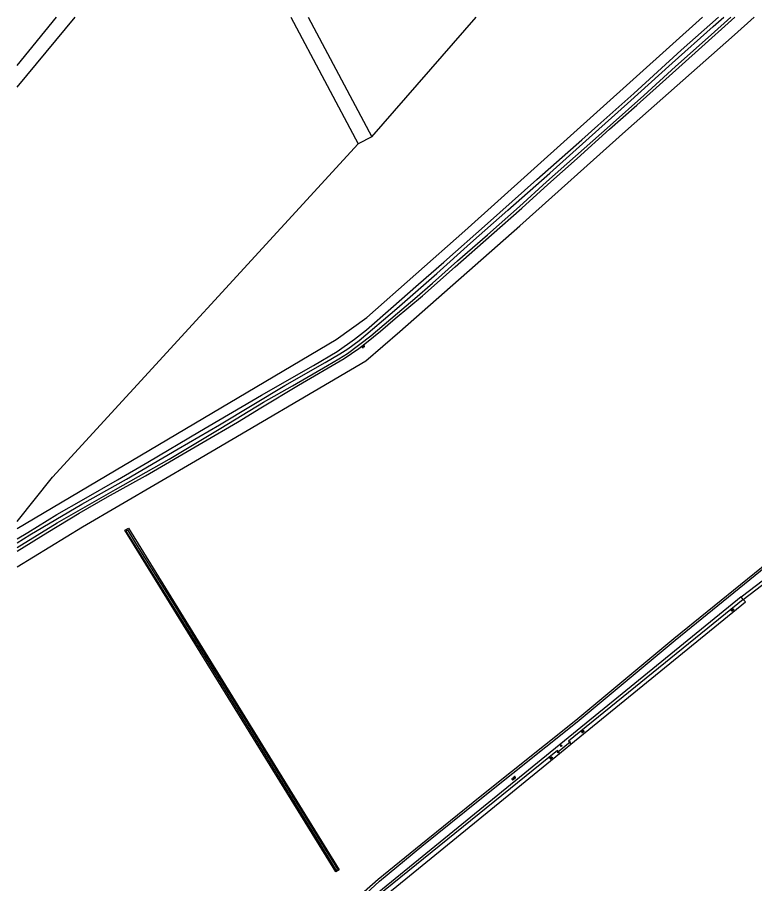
# Model space of a CAD drawing. Extents: x 136000 to 141014, y 402000 to 403500.
# Drawn here: x 136000 to 136361.5, y 403075.5 to 403500 of the extents above; entities that cross this region are included whole.
import ezdxf

# ---------------------------------------------------------------- set-up
doc = ezdxf.new("R2010")
doc.units = 0
for name, color, linetype in [('gg-knt-bronhoudergrens', 7, 'Continuous'), ('gg-knt-onverhard', 7, 'Continuous'), ('gg-kntw-bovenkant insteek waterloop', 7, 'Continuous'), ('gg-kntw-waterlijn', 7, 'Continuous'), ('gg-kwrk-duiker nz buis', 7, 'Continuous'), ('gt-grn-groengrens', 7, 'Continuous'), ('gt-grn-vlakafsluiter', 7, 'Continuous'), ('gt-symb-groenvak', 7, 'Continuous'), ('gt-symb-overige verharding', 7, 'Continuous'), ('gt-symb-watersymbool', 7, 'Continuous')]:
    doc.layers.add(name, color=color, linetype=linetype)

# ---------------------------------------------------------------- blocks, each defined once
blk = doc.blocks.new('gt0-OVH')
at = {"layer": 'gt-symb-overige verharding'}
for points in [[(-0.97, 0.3), (-0.97, 0.31), (-0.96, 0.32), (-0.97, 0.33), (-0.97, 0.34), (-0.98, 0.35), (-0.99, 0.35), (-1, 0.36), (-1.01, 0.35), (-1.02, 0.35), (-1.03, 0.34), (-1.03, 0.33), (-1.04, 0.32), (-1.03, 0.31), (-1.03, 0.3), (-1.02, 0.29), (-1.01, 0.29), (-1, 0.28), (-0.99, 0.29), (-0.98, 0.29)], [(-0.87, 0.11), (-0.87, 0.12), (-0.86, 0.13), (-0.87, 0.14), (-0.87, 0.15), (-0.88, 0.16), (-0.89, 0.16), (-0.9, 0.16), (-0.91, 0.16), (-0.92, 0.16), (-0.93, 0.15), (-0.93, 0.14), (-0.94, 0.13), (-0.93, 0.12), (-0.93, 0.11), (-0.92, 0.1), (-0.91, 0.09), (-0.9, 0.09), (-0.89, 0.09), (-0.88, 0.1)], [(-0.77, 0.3), (-0.77, 0.31), (-0.76, 0.32), (-0.77, 0.33), (-0.77, 0.34), (-0.78, 0.35), (-0.79, 0.35), (-0.8, 0.36), (-0.81, 0.35), (-0.82, 0.35), (-0.83, 0.34), (-0.83, 0.33), (-0.84, 0.32), (-0.83, 0.31), (-0.83, 0.3), (-0.82, 0.29), (-0.81, 0.29), (-0.8, 0.28), (-0.79, 0.29), (-0.78, 0.29)], [(-0.67, 0.11), (-0.67, 0.12), (-0.66, 0.13), (-0.67, 0.14), (-0.67, 0.15), (-0.68, 0.16), (-0.69, 0.16), (-0.7, 0.16), (-0.71, 0.16), (-0.72, 0.16), (-0.73, 0.15), (-0.73, 0.14), (-0.74, 0.13), (-0.73, 0.12), (-0.73, 0.11), (-0.72, 0.1), (-0.71, 0.09), (-0.7, 0.09), (-0.69, 0.09), (-0.68, 0.1)], [(-0.57, 0.3), (-0.57, 0.31), (-0.56, 0.32), (-0.57, 0.33), (-0.57, 0.34), (-0.58, 0.35), (-0.59, 0.35), (-0.6, 0.36), (-0.61, 0.35), (-0.62, 0.35), (-0.63, 0.34), (-0.63, 0.33), (-0.64, 0.32), (-0.63, 0.31), (-0.63, 0.3), (-0.62, 0.29), (-0.61, 0.29), (-0.6, 0.28), (-0.59, 0.29), (-0.58, 0.29)], [(-0.47, 0.11), (-0.47, 0.12), (-0.46, 0.13), (-0.47, 0.14), (-0.47, 0.15), (-0.48, 0.16), (-0.49, 0.16), (-0.5, 0.16), (-0.51, 0.16), (-0.52, 0.16), (-0.53, 0.15), (-0.53, 0.14), (-0.54, 0.13), (-0.53, 0.12), (-0.53, 0.11), (-0.52, 0.1), (-0.51, 0.09), (-0.5, 0.09), (-0.49, 0.09), (-0.48, 0.1)], [(-0.37, 0.3), (-0.37, 0.31), (-0.36, 0.32), (-0.37, 0.33), (-0.37, 0.34), (-0.38, 0.35), (-0.39, 0.35), (-0.4, 0.36), (-0.41, 0.35), (-0.42, 0.35), (-0.43, 0.34), (-0.43, 0.33), (-0.44, 0.32), (-0.43, 0.31), (-0.43, 0.3), (-0.42, 0.29), (-0.41, 0.29), (-0.4, 0.28), (-0.39, 0.29), (-0.38, 0.29)], [(-0.27, 0.11), (-0.27, 0.12), (-0.26, 0.13), (-0.27, 0.14), (-0.27, 0.15), (-0.28, 0.16), (-0.29, 0.16), (-0.3, 0.16), (-0.31, 0.16), (-0.32, 0.16), (-0.33, 0.15), (-0.33, 0.14), (-0.34, 0.13), (-0.33, 0.12), (-0.33, 0.11), (-0.32, 0.1), (-0.31, 0.09), (-0.3, 0.09), (-0.29, 0.09), (-0.28, 0.1)], [(-0.17, 0.3), (-0.17, 0.31), (-0.16, 0.32), (-0.17, 0.33), (-0.17, 0.34), (-0.18, 0.35), (-0.19, 0.35), (-0.2, 0.36), (-0.21, 0.35), (-0.22, 0.35), (-0.23, 0.34), (-0.23, 0.33), (-0.24, 0.32), (-0.23, 0.31), (-0.23, 0.3), (-0.22, 0.29), (-0.21, 0.29), (-0.2, 0.28), (-0.19, 0.29), (-0.18, 0.29)], [(-0.07, 0.11), (-0.07, 0.12), (-0.06, 0.13), (-0.07, 0.14), (-0.07, 0.15), (-0.08, 0.16), (-0.09, 0.16), (-0.1, 0.16), (-0.11, 0.16), (-0.12, 0.16), (-0.13, 0.15), (-0.13, 0.14), (-0.14, 0.13), (-0.13, 0.12), (-0.13, 0.11), (-0.12, 0.1), (-0.11, 0.09), (-0.1, 0.09), (-0.09, 0.09), (-0.08, 0.1)], [(0.03, 0.3), (0.03, 0.31), (0.04, 0.32), (0.03, 0.33), (0.03, 0.34), (0.02, 0.35), (0.01, 0.35), (0, 0.36), (-0.01, 0.35), (-0.02, 0.35), (-0.03, 0.34), (-0.03, 0.33), (-0.04, 0.32), (-0.03, 0.31), (-0.03, 0.3), (-0.02, 0.29), (-0.01, 0.29), (0, 0.28), (0.01, 0.29), (0.02, 0.29)], [(0.13, 0.11), (0.13, 0.12), (0.14, 0.13), (0.13, 0.14), (0.13, 0.15), (0.12, 0.16), (0.11, 0.16), (0.1, 0.16), (0.09, 0.16), (0.08, 0.16), (0.07, 0.15), (0.07, 0.14), (0.06, 0.13), (0.07, 0.12), (0.07, 0.11), (0.08, 0.1), (0.09, 0.09), (0.1, 0.09), (0.11, 0.09), (0.12, 0.1)], [(0.23, 0.3), (0.23, 0.31), (0.24, 0.32), (0.23, 0.33), (0.23, 0.34), (0.22, 0.35), (0.21, 0.35), (0.2, 0.36), (0.19, 0.35), (0.18, 0.35), (0.17, 0.34), (0.17, 0.33), (0.16, 0.32), (0.17, 0.31), (0.17, 0.3), (0.18, 0.29), (0.19, 0.29), (0.2, 0.28), (0.21, 0.29), (0.22, 0.29)], [(0.33, 0.11), (0.33, 0.12), (0.34, 0.13), (0.33, 0.14), (0.33, 0.15), (0.32, 0.16), (0.31, 0.16), (0.3, 0.16), (0.29, 0.16), (0.28, 0.16), (0.27, 0.15), (0.27, 0.14), (0.26, 0.13), (0.27, 0.12), (0.27, 0.11), (0.28, 0.1), (0.29, 0.09), (0.3, 0.09), (0.31, 0.09), (0.32, 0.1)], [(0.43, 0.3), (0.43, 0.31), (0.44, 0.32), (0.43, 0.33), (0.43, 0.34), (0.42, 0.35), (0.41, 0.35), (0.4, 0.36), (0.39, 0.35), (0.38, 0.35), (0.37, 0.34), (0.37, 0.33), (0.36, 0.32), (0.37, 0.31), (0.37, 0.3), (0.38, 0.29), (0.39, 0.29), (0.4, 0.28), (0.41, 0.29), (0.42, 0.29)], [(0.53, 0.11), (0.53, 0.12), (0.54, 0.13), (0.53, 0.14), (0.53, 0.15), (0.52, 0.16), (0.51, 0.16), (0.5, 0.16), (0.49, 0.16), (0.48, 0.16), (0.47, 0.15), (0.47, 0.14), (0.46, 0.13), (0.47, 0.12), (0.47, 0.11), (0.48, 0.1), (0.49, 0.09), (0.5, 0.09), (0.51, 0.09), (0.52, 0.1)], [(0.63, 0.3), (0.63, 0.31), (0.64, 0.32), (0.63, 0.33), (0.63, 0.34), (0.62, 0.35), (0.61, 0.35), (0.6, 0.36), (0.59, 0.35), (0.58, 0.35), (0.57, 0.34), (0.57, 0.33), (0.56, 0.32), (0.57, 0.31), (0.57, 0.3), (0.58, 0.29), (0.59, 0.29), (0.6, 0.28), (0.61, 0.29), (0.62, 0.29)], [(0.73, 0.11), (0.73, 0.12), (0.74, 0.13), (0.73, 0.14), (0.73, 0.15), (0.72, 0.16), (0.71, 0.16), (0.7, 0.16), (0.69, 0.16), (0.68, 0.16), (0.67, 0.15), (0.67, 0.14), (0.66, 0.13), (0.67, 0.12), (0.67, 0.11), (0.68, 0.1), (0.69, 0.09), (0.7, 0.09), (0.71, 0.09), (0.72, 0.1)], [(0.83, 0.3), (0.83, 0.31), (0.84, 0.32), (0.83, 0.33), (0.83, 0.34), (0.82, 0.35), (0.81, 0.35), (0.8, 0.36), (0.79, 0.35), (0.78, 0.35), (0.77, 0.34), (0.77, 0.33), (0.76, 0.32), (0.77, 0.31), (0.77, 0.3), (0.78, 0.29), (0.79, 0.29), (0.8, 0.28), (0.81, 0.29), (0.82, 0.29)], [(0.93, 0.11), (0.93, 0.12), (0.94, 0.13), (0.93, 0.14), (0.93, 0.15), (0.92, 0.16), (0.91, 0.16), (0.9, 0.16), (0.89, 0.16), (0.88, 0.16), (0.87, 0.15), (0.87, 0.14), (0.86, 0.13), (0.87, 0.12), (0.87, 0.11), (0.88, 0.1), (0.89, 0.09), (0.9, 0.09), (0.91, 0.09), (0.92, 0.1)], [(1.03, 0.3), (1.03, 0.31), (1.04, 0.32), (1.03, 0.33), (1.03, 0.34), (1.02, 0.35), (1.01, 0.35), (1, 0.36), (0.99, 0.35), (0.98, 0.35), (0.97, 0.34), (0.97, 0.33), (0.96, 0.32), (0.97, 0.31), (0.97, 0.3), (0.98, 0.29), (0.99, 0.29), (1, 0.28), (1.01, 0.29), (1.02, 0.29)], [(-0.97, -0.14), (-0.97, -0.13), (-0.96, -0.12), (-0.97, -0.11), (-0.97, -0.1), (-0.98, -0.09), (-0.99, -0.09), (-1, -0.08), (-1.01, -0.09), (-1.02, -0.09), (-1.03, -0.1), (-1.03, -0.11), (-1.04, -0.12), (-1.03, -0.13), (-1.03, -0.14), (-1.02, -0.15), (-1.01, -0.15), (-1, -0.16), (-0.99, -0.15), (-0.98, -0.15)], [(-0.87, -0.33), (-0.87, -0.32), (-0.86, -0.31), (-0.87, -0.3), (-0.87, -0.29), (-0.88, -0.28), (-0.89, -0.28), (-0.9, -0.28), (-0.91, -0.28), (-0.92, -0.28), (-0.93, -0.29), (-0.93, -0.3), (-0.94, -0.31), (-0.93, -0.32), (-0.93, -0.33), (-0.92, -0.34), (-0.91, -0.35), (-0.9, -0.35), (-0.89, -0.35), (-0.88, -0.34)], [(-0.77, -0.14), (-0.77, -0.13), (-0.76, -0.12), (-0.77, -0.11), (-0.77, -0.1), (-0.78, -0.09), (-0.79, -0.09), (-0.8, -0.08), (-0.81, -0.09), (-0.82, -0.09), (-0.83, -0.1), (-0.83, -0.11), (-0.84, -0.12), (-0.83, -0.13), (-0.83, -0.14), (-0.82, -0.15), (-0.81, -0.15), (-0.8, -0.16), (-0.79, -0.15), (-0.78, -0.15)], [(-0.67, -0.33), (-0.67, -0.32), (-0.66, -0.31), (-0.67, -0.3), (-0.67, -0.29), (-0.68, -0.28), (-0.69, -0.28), (-0.7, -0.28), (-0.71, -0.28), (-0.72, -0.28), (-0.73, -0.29), (-0.73, -0.3), (-0.74, -0.31), (-0.73, -0.32), (-0.73, -0.33), (-0.72, -0.34), (-0.71, -0.35), (-0.7, -0.35), (-0.69, -0.35), (-0.68, -0.34)], [(-0.57, -0.14), (-0.57, -0.13), (-0.56, -0.12), (-0.57, -0.11), (-0.57, -0.1), (-0.58, -0.09), (-0.59, -0.09), (-0.6, -0.08), (-0.61, -0.09), (-0.62, -0.09), (-0.63, -0.1), (-0.63, -0.11), (-0.64, -0.12), (-0.63, -0.13), (-0.63, -0.14), (-0.62, -0.15), (-0.61, -0.15), (-0.6, -0.16), (-0.59, -0.15), (-0.58, -0.15)], [(-0.47, -0.33), (-0.47, -0.32), (-0.46, -0.31), (-0.47, -0.3), (-0.47, -0.29), (-0.48, -0.28), (-0.49, -0.28), (-0.5, -0.28), (-0.51, -0.28), (-0.52, -0.28), (-0.53, -0.29), (-0.53, -0.3), (-0.54, -0.31), (-0.53, -0.32), (-0.53, -0.33), (-0.52, -0.34), (-0.51, -0.35), (-0.5, -0.35), (-0.49, -0.35), (-0.48, -0.34)], [(-0.37, -0.14), (-0.37, -0.13), (-0.36, -0.12), (-0.37, -0.11), (-0.37, -0.1), (-0.38, -0.09), (-0.39, -0.09), (-0.4, -0.08), (-0.41, -0.09), (-0.42, -0.09), (-0.43, -0.1), (-0.43, -0.11), (-0.44, -0.12), (-0.43, -0.13), (-0.43, -0.14), (-0.42, -0.15), (-0.41, -0.15), (-0.4, -0.16), (-0.39, -0.15), (-0.38, -0.15)], [(-0.27, -0.33), (-0.27, -0.32), (-0.26, -0.31), (-0.27, -0.3), (-0.27, -0.29), (-0.28, -0.28), (-0.29, -0.28), (-0.3, -0.28), (-0.31, -0.28), (-0.32, -0.28), (-0.33, -0.29), (-0.33, -0.3), (-0.34, -0.31), (-0.33, -0.32), (-0.33, -0.33), (-0.32, -0.34), (-0.31, -0.35), (-0.3, -0.35), (-0.29, -0.35), (-0.28, -0.34)], [(-0.17, -0.14), (-0.17, -0.13), (-0.16, -0.12), (-0.17, -0.11), (-0.17, -0.1), (-0.18, -0.09), (-0.19, -0.09), (-0.2, -0.08), (-0.21, -0.09), (-0.22, -0.09), (-0.23, -0.1), (-0.23, -0.11), (-0.24, -0.12), (-0.23, -0.13), (-0.23, -0.14), (-0.22, -0.15), (-0.21, -0.15), (-0.2, -0.16), (-0.19, -0.15), (-0.18, -0.15)], [(-0.07, -0.33), (-0.07, -0.32), (-0.06, -0.31), (-0.07, -0.3), (-0.07, -0.29), (-0.08, -0.28), (-0.09, -0.28), (-0.1, -0.28), (-0.11, -0.28), (-0.12, -0.28), (-0.13, -0.29), (-0.13, -0.3), (-0.14, -0.31), (-0.13, -0.32), (-0.13, -0.33), (-0.12, -0.34), (-0.11, -0.35), (-0.1, -0.35), (-0.09, -0.35), (-0.08, -0.34)], [(0.03, -0.14), (0.03, -0.13), (0.04, -0.12), (0.03, -0.11), (0.03, -0.1), (0.02, -0.09), (0.01, -0.09), (0, -0.08), (-0.01, -0.09), (-0.02, -0.09), (-0.03, -0.1), (-0.03, -0.11), (-0.04, -0.12), (-0.03, -0.13), (-0.03, -0.14), (-0.02, -0.15), (-0.01, -0.15), (0, -0.16), (0.01, -0.15), (0.02, -0.15)], [(0.13, -0.33), (0.13, -0.32), (0.14, -0.31), (0.13, -0.3), (0.13, -0.29), (0.12, -0.28), (0.11, -0.28), (0.1, -0.28), (0.09, -0.28), (0.08, -0.28), (0.07, -0.29), (0.07, -0.3), (0.06, -0.31), (0.07, -0.32), (0.07, -0.33), (0.08, -0.34), (0.09, -0.35), (0.1, -0.35), (0.11, -0.35), (0.12, -0.34)], [(0.23, -0.14), (0.23, -0.13), (0.24, -0.12), (0.23, -0.11), (0.23, -0.1), (0.22, -0.09), (0.21, -0.09), (0.2, -0.08), (0.19, -0.09), (0.18, -0.09), (0.17, -0.1), (0.17, -0.11), (0.16, -0.12), (0.17, -0.13), (0.17, -0.14), (0.18, -0.15), (0.19, -0.15), (0.2, -0.16), (0.21, -0.15), (0.22, -0.15)], [(0.33, -0.33), (0.33, -0.32), (0.34, -0.31), (0.33, -0.3), (0.33, -0.29), (0.32, -0.28), (0.31, -0.28), (0.3, -0.28), (0.29, -0.28), (0.28, -0.28), (0.27, -0.29), (0.27, -0.3), (0.26, -0.31), (0.27, -0.32), (0.27, -0.33), (0.28, -0.34), (0.29, -0.35), (0.3, -0.35), (0.31, -0.35), (0.32, -0.34)], [(0.43, -0.14), (0.43, -0.13), (0.44, -0.12), (0.43, -0.11), (0.43, -0.1), (0.42, -0.09), (0.41, -0.09), (0.4, -0.08), (0.39, -0.09), (0.38, -0.09), (0.37, -0.1), (0.37, -0.11), (0.36, -0.12), (0.37, -0.13), (0.37, -0.14), (0.38, -0.15), (0.39, -0.15), (0.4, -0.16), (0.41, -0.15), (0.42, -0.15)], [(0.53, -0.33), (0.53, -0.32), (0.54, -0.31), (0.53, -0.3), (0.53, -0.29), (0.52, -0.28), (0.51, -0.28), (0.5, -0.28), (0.49, -0.28), (0.48, -0.28), (0.47, -0.29), (0.47, -0.3), (0.46, -0.31), (0.47, -0.32), (0.47, -0.33), (0.48, -0.34), (0.49, -0.35), (0.5, -0.35), (0.51, -0.35), (0.52, -0.34)], [(0.63, -0.14), (0.63, -0.13), (0.64, -0.12), (0.63, -0.11), (0.63, -0.1), (0.62, -0.09), (0.61, -0.09), (0.6, -0.08), (0.59, -0.09), (0.58, -0.09), (0.57, -0.1), (0.57, -0.11), (0.56, -0.12), (0.57, -0.13), (0.57, -0.14), (0.58, -0.15), (0.59, -0.15), (0.6, -0.16), (0.61, -0.15), (0.62, -0.15)], [(0.73, -0.33), (0.73, -0.32), (0.74, -0.31), (0.73, -0.3), (0.73, -0.29), (0.72, -0.28), (0.71, -0.28), (0.7, -0.28), (0.69, -0.28), (0.68, -0.28), (0.67, -0.29), (0.67, -0.3), (0.66, -0.31), (0.67, -0.32), (0.67, -0.33), (0.68, -0.34), (0.69, -0.35), (0.7, -0.35), (0.71, -0.35), (0.72, -0.34)], [(0.83, -0.14), (0.83, -0.13), (0.84, -0.12), (0.83, -0.11), (0.83, -0.1), (0.82, -0.09), (0.81, -0.09), (0.8, -0.08), (0.79, -0.09), (0.78, -0.09), (0.77, -0.1), (0.77, -0.11), (0.76, -0.12), (0.77, -0.13), (0.77, -0.14), (0.78, -0.15), (0.79, -0.15), (0.8, -0.16), (0.81, -0.15), (0.82, -0.15)], [(0.93, -0.33), (0.93, -0.32), (0.94, -0.31), (0.93, -0.3), (0.93, -0.29), (0.92, -0.28), (0.91, -0.28), (0.9, -0.28), (0.89, -0.28), (0.88, -0.28), (0.87, -0.29), (0.87, -0.3), (0.86, -0.31), (0.87, -0.32), (0.87, -0.33), (0.88, -0.34), (0.89, -0.35), (0.9, -0.35), (0.91, -0.35), (0.92, -0.34)], [(1.03, -0.14), (1.03, -0.13), (1.04, -0.12), (1.03, -0.11), (1.03, -0.1), (1.02, -0.09), (1.01, -0.09), (1, -0.08), (0.99, -0.09), (0.98, -0.09), (0.97, -0.1), (0.97, -0.11), (0.96, -0.12), (0.97, -0.13), (0.97, -0.14), (0.98, -0.15), (0.99, -0.15), (1, -0.16), (1.01, -0.15), (1.02, -0.15)]]:
    blk.add_lwpolyline(points, close=True, dxfattribs=at)
blk = doc.blocks.new('gt0-WA')
at = {"layer": 'gt-symb-watersymbool'}
for centre, start, end in [((-0.32, 0.02), 28.0725, 151.9275), ((0.43, 0.42), 208.0725, 331.9275), ((-0.32, -0.43), 28.0725, 151.9275), ((0.43, -0.03), 208.0725, 331.9275)]:
    blk.add_arc(centre, 0.425, start, end, dxfattribs=at)
blk = doc.blocks.new('gt0-GRVAK')
at = {"layer": 'gt-symb-groenvak'}
for p, q in [((-0.11, 0.19), (-0.23, 0.24)), ((-0.18, 0.15), (0.09, 0.15)), ((-0.09, 0.21), (-0.16, 0.32)), ((-0.05, 0.21), (-0.05, 0.39)), ((0, 0.21), (0.06, 0.32)), ((0.02, 0.19), (0.13, 0.24)), ((0.26, -0.05), (0.2, 0.06)), ((0.31, -0.05), (0.31, 0.13)), ((0.35, -0.05), (0.41, 0.06)), ((-0.24, -0.23), (-0.36, -0.18)), ((-0.32, -0.26), (-0.05, -0.26)), ((-0.23, -0.21), (-0.29, -0.1)), ((-0.18, -0.2), (-0.18, -0.02)), ((-0.14, -0.21), (-0.07, -0.1)), ((-0.12, -0.23), (0, -0.18)), ((0.24, -0.07), (0.12, -0.02)), ((0.17, -0.11), (0.44, -0.11)), ((0.37, -0.07), (0.49, -0.02))]:
    blk.add_line(p, q, dxfattribs=at)

msp = doc.modelspace()

# ---------------------------------------------------------------- linework, layer by layer
at = {"layer": 'gg-knt-bronhoudergrens'}
for p, q in [((136000, 403230.65), (136032, 403250.29)), ((136265.83, 403139.28), (136271.32, 403143.81))]:
    msp.add_line(p, q, dxfattribs=at)
for points in [[(136355.91, 403214.79), (136384.1, 403236.23), (136421.13, 403265.23), (136447.35, 403287.59), (136459.98, 403299.25), (136470.62, 403308.45), (136482.29, 403317.81)], [(136451.02, 403300.26), (136417.69, 403273.18), (136374.33, 403237.86), (136321.97, 403195.49), (136273.92, 403155.39), (136227, 403118.07), (136197.85, 403094.49), (136176.99, 403077.43), (136165.93, 403067.82)]]:
    msp.add_lwpolyline(points, dxfattribs=at)
at = {"layer": 'gg-knt-onverhard'}
for p, q in [((136000, 403476.38), (136019.29, 403500)), ((136000, 403465.76), (136028.42, 403500)), ((136134.07, 403500), (136167.09, 403437.95)), ((136142.61, 403500), (136173.75, 403441.49)), ((136173.75, 403441.49), (136167.09, 403437.95)), ((136354.88, 403216.05), (136168.69, 403064.44))]:
    msp.add_line(p, q, dxfattribs=at)
for points in [[(136000, 403249.49), (136156.3, 403342.09), (136171.3, 403352.96), (136219.4, 403395.37), (136336.03, 403500)], [(136166.78, 403066.78), (136177.57, 403076.76), (136198.41, 403093.82), (136227.55, 403117.39), (136274.48, 403154.71), (136322.52, 403194.81), (136374.89, 403237.18), (136418.24, 403272.5), (136447.05, 403295.84)], [(136354.88, 403216.05), (136383.07, 403237.36), (136421.3, 403268.07), (136449.77, 403292.52)]]:
    msp.add_lwpolyline(points, dxfattribs=at)
at = {"layer": 'gg-kntw-bovenkant insteek waterloop'}
msp.add_line((136168.69, 403060.13), (136265.83, 403139.28), dxfattribs=at)
for points in [[(136000, 403244.39), (136005.12, 403247.47), (136019.34, 403256.33), (136032.56, 403263.96), (136049.15, 403273.4), (136064.03, 403281.96), (136089.32, 403297), (136119.75, 403314.8), (136145.22, 403329.39), (136156.81, 403336.31), (136165.39, 403342.26), (136171.25, 403346.91), (136183.13, 403357.36), (136196.73, 403369.24), (136209.11, 403379.99), (136230.49, 403399.02), (136254.77, 403420.48), (136276.74, 403440.04), (136284.7, 403447), (136302.23, 403462.64), (136325.56, 403483.86), (136343.81, 403500)], [(136000, 403238.43), (136014.9, 403247.66), (136030.3, 403256.98), (136044.18, 403265.01), (136062.88, 403275.29), (136091.15, 403291.81), (136108.02, 403301.68), (136119.43, 403308.69), (136137.91, 403319.67), (136160.2, 403332.8), (136167.37, 403337.76), (136171.18, 403340.72), (136178.11, 403346.17), (136185.24, 403352.4), (136198.67, 403363.53), (136214.61, 403377.66), (136232.47, 403393.37), (136247.31, 403406.44), (136260.06, 403418.15), (136274.52, 403430.84), (136290.42, 403445.16), (136303.7, 403456.96), (136319.65, 403471.22), (136334.04, 403484.03), (136351.82, 403500)], [(136298.27, 403444.22), (136351.59, 403491.41), (136361.33, 403500)], [(136170.94, 403331.66), (136187.62, 403346.03), (136246.36, 403397.87), (136298.27, 403444.22)], [(136032, 403250.29), (136087.42, 403282.61), (136170.94, 403331.66)], [(136054.57, 403249.67), (136157.86, 403082.24), (136156.17, 403081.28), (136052.66, 403248.61), (136054.57, 403249.67)], [(136355.91, 403214.79), (136270.18, 403145.29), (136271.32, 403143.81)], [(136271.32, 403143.81), (136356.96, 403213.57), (136355.91, 403214.79)], [(136265.83, 403139.28), (136264.81, 403140.72), (136168.42, 403062.75), (136167.72, 403061.4), (136168.69, 403060.13)]]:
    msp.add_lwpolyline(points, dxfattribs=at)
at = {"layer": 'gg-kntw-waterlijn'}
for points in [[(136000, 403242.55), (136006.12, 403246.33), (136031.64, 403261.48), (136053.54, 403273.71), (136078.93, 403288.6), (136099.08, 403300.24), (136131.13, 403319.61), (136150.91, 403330.8), (136158.09, 403335.05), (136162.08, 403337.59), (136167.56, 403341.66), (136186.16, 403357.37), (136205.67, 403374.53), (136222.25, 403389.29), (136240.48, 403405.56), (136261.18, 403423.64), (136280.42, 403440.95), (136299.25, 403457.7), (136321.13, 403477.46), (136341.24, 403495.49), (136346.35, 403500)], [(136000, 403240.12), (136019.48, 403252.22), (136048.16, 403268.63), (136074.41, 403283.43), (136099.79, 403298.75), (136120.76, 403311.47), (136134.89, 403319.37), (136152.04, 403329.32), (136157.6, 403332.64), (136161.84, 403335.32), (136173.36, 403343.98), (136186.35, 403355.08), (136194.98, 403362.29), (136203.62, 403369.71), (136215.91, 403380.74), (136230.55, 403393.41), (136246.2, 403407.34), (136259.51, 403419.32), (136273.76, 403431.9), (136290.62, 403446.91), (136307.2, 403461.7), (136322.76, 403475.87), (136340.25, 403491.5), (136349.88, 403500)], [(136156.43, 403081.94), (136148.26, 403095.39), (136091.23, 403187.8), (136053.3, 403248.22), (136054.01, 403248.83), (136057.98, 403242.25), (136076.34, 403212.96), (136107.05, 403163.58), (136120.31, 403141.94), (136156.91, 403082.52), (136156.43, 403081.94)]]:
    msp.add_lwpolyline(points, dxfattribs=at)
at = {"layer": 'gg-kwrk-duiker nz buis'}
msp.add_line((136271.29, 403144.94), (136264.76, 403139.59), dxfattribs=at)
at = {"layer": 'gt-grn-groengrens'}
msp.add_line((136355.91, 403214.79), (136354.88, 403216.05), dxfattribs=at)
at = {"layer": 'gt-grn-vlakafsluiter'}
msp.add_line((136173.75, 403441.49), (136225.02, 403500), dxfattribs=at)
msp.add_lwpolyline([(136000, 403252.93), (136017.25, 403274.72), (136167.09, 403437.95)], dxfattribs=at)

# ---------------------------------------------------------------- block references
at = {"layer": 'gt-symb-groenvak'}
msp.add_blockref('gt0-GRVAK', (136266.66, 403143.15), dxfattribs=at)
at = {"layer": 'gt-symb-overige verharding', "rotation": 39.152258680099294}
msp.add_blockref('gt0-OVH', (136243.43, 403127.14), dxfattribs=at)
at = {"layer": 'gt-symb-watersymbool'}
for p, rotation in [((136169.64, 403338.71), -126.99589775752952), ((136350.7, 403209.6), -126.99589775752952), ((136277.35, 403149.99), -126.99589775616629), ((136261.75, 403137.1), -126.99589775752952)]:
    msp.add_blockref('gt0-WA', p, dxfattribs=dict(at, rotation=rotation))

doc.saveas('drawing.dxf')
